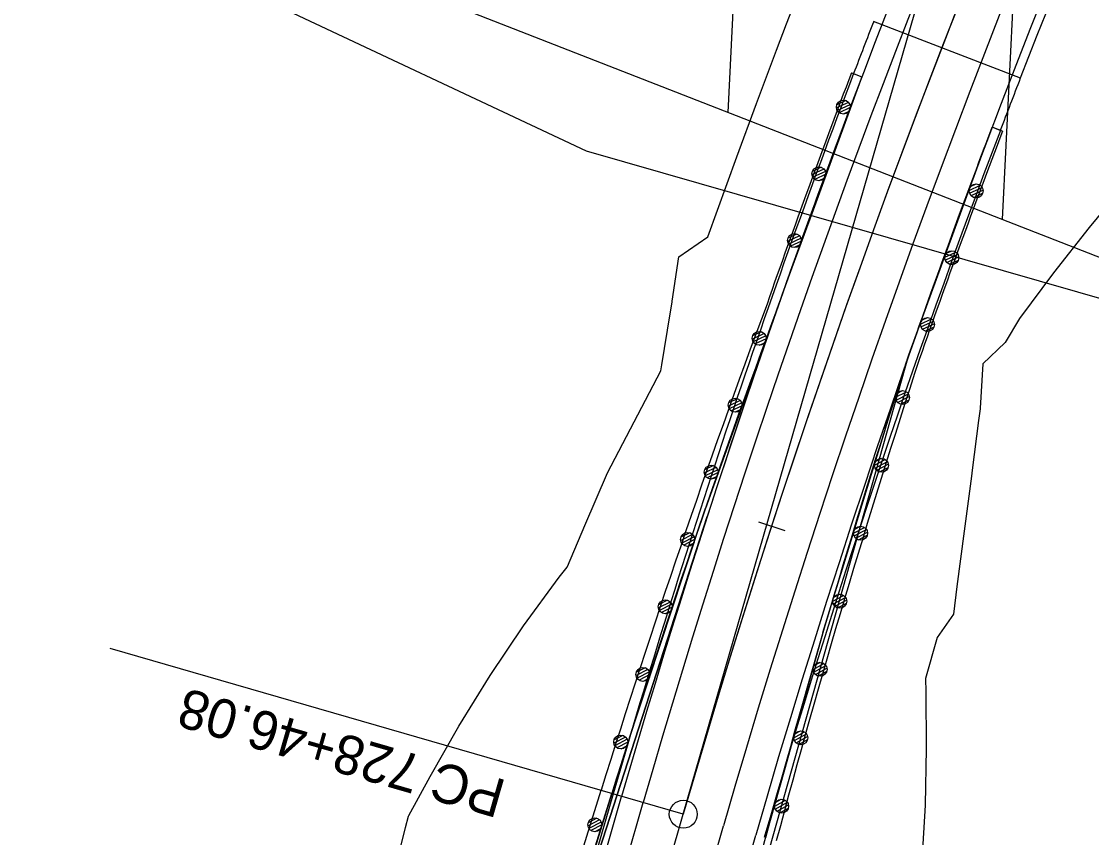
# Model space of a CAD drawing. Extents: x 1300404 to 1323571, y 234004 to 252077.
# Drawn here: x 1311452 to 1311643.6, y 241258 to 241404.2 of the extents above; entities that cross this region are included whole.
import ezdxf

# ---------------------------------------------------------------- set-up
doc = ezdxf.new("R2010")
doc.units = 0
for name, color, linetype in [('R_Bridge', 7, 'Continuous'), ('R_Const Limits', 7, 'Continuous'), ('R_Floodway', 7, 'Continuous'), ('R_Flooplain', 7, 'Continuous'), ('R_Guardrail', 7, 'Continuous'), ('R_Horz Alg Annot', 7, 'Continuous'), ('R_Horz Alg Annot Leader', 7, 'Continuous'), ('R_Horz Alg Minor Ticks', 7, 'Continuous'), ('R_Horz Alg Tangents', 7, 'Continuous'), ('R_Lane Edge', 7, 'Continuous'), ('R_Proposed', 7, 'Continuous'), ('R_Shoulder', 7, 'Continuous')]:
    doc.layers.add(name, color=color, linetype=linetype)

msp = doc.modelspace()

# ---------------------------------------------------------------- linework, layer by layer
at = {"layer": 'R_Bridge'}
for p, q in [((1311630.85, 241393.99), (1311604.58, 241404.17)), ((1311601, 241394.83), (1311602.48, 241394.27)), ((1311627.26, 241384.65), (1311625.79, 241385.22))]:
    msp.add_line(p, q, dxfattribs=at)
for radius, start, end in [(1621.94, 149.54252, 158.82195), (1650.1, 158.82191, 159.16913), (1621.94, 158.82195, 159.1752)]:
    msp.add_arc((1313143.24, 240808.04), radius, start, end, dxfattribs=at)
at = {"layer": 'R_Const Limits'}
for points in [[(1311518.36, 241250.14), (1311520.73, 241259.86), (1311521.3, 241261.88), (1311521.35, 241262), (1311525.14, 241269), (1311530.3, 241278.02), (1311535.88, 241287.07), (1311541.87, 241295.95), (1311548.28, 241304.67), (1311549.68, 241306.48), (1311549.76, 241306.59), (1311552.86, 241313.92), (1311554.87, 241318.63), (1311556.9, 241323.33), (1311561.71, 241332.46), (1311566.48, 241341.6), (1311566.65, 241342.7), (1311568.12, 241351.79), (1311568.47, 241353.93), (1311568.49, 241354.06), (1311569.72, 241362.02), (1311574.88, 241365.59), (1311576.59, 241370.38), (1311580.06, 241379.94), (1311583.58, 241389.47), (1311587.16, 241398.99), (1311588.97, 241403.74), (1311590.8, 241408.48)], [(1311649.74, 241375.23), (1311643.19, 241367.25), (1311636.81, 241359.17), (1311630.68, 241350.96), (1311628.12, 241346.66), (1311624.12, 241342.86), (1311623.65, 241334.94), (1311623.63, 241334.81), (1311623.36, 241332.72), (1311622.25, 241323.84), (1311622.11, 241322.77), (1311620.76, 241312.88), (1311619.48, 241303), (1311618.86, 241298.06), (1311615.95, 241293.85), (1311613.89, 241286.52), (1311613.85, 241286.4), (1311613.91, 241284.23), (1311614, 241273.97), (1311613.78, 241263.85), (1311613.2, 241253.87)]]:
    msp.add_lwpolyline(points, dxfattribs=at)
at = {"layer": 'R_Floodway'}
for p, q in [((1311578.53, 241387.86), (1311584.07, 241498.53)), ((1311627.63, 241368.7), (1311633.59, 241487.69))]:
    msp.add_line(p, q, dxfattribs=at)
msp.add_lwpolyline([(1312749.18, 241191.87), (1312719.26, 241174.03), (1312375.34, 241167.16), (1311696.89, 241341.68), (1311497.53, 241419.47), (1311333.82, 241508.77), (1311059.08, 241652.06), (1310740.78, 241795.13), (1310453.25, 241924.55), (1310367.2, 241994.21), (1310267.81, 242111.73), (1309996.24, 242391.57), (1309869.69, 242546.75), (1309624.53, 242919.62)], dxfattribs=at)
at = {"layer": 'R_Flooplain'}
msp.add_lwpolyline([(1308850.44, 242983.42), (1308921.9, 242863.68), (1309009.78, 242685.04), (1309044.07, 242596.21), (1309055.9, 242542.38), (1309352.07, 242367.77), (1309503.16, 242292.41), (1309669.46, 242230.8), (1309815.49, 242150.85), (1309936.66, 242057.64), (1310419.39, 241839.75), (1310733.16, 241727.16), (1311043.67, 241597.79), (1311103.17, 241577.86), (1311152.77, 241553.58), (1311178, 241525.7), (1311328.48, 241486.66), (1311553.07, 241380.98), (1311870.34, 241289.99), (1312137.52, 241213.62), (1312460.11, 241035.25), (1312721.15, 240884.18), (1312883.23, 240786.49)], dxfattribs=at)
at = {"layer": 'R_Guardrail'}
for p, q in [((1311600.4, 241388.74), (1311598.42, 241387.82)), ((1311600.4, 241388.74), (1311598.42, 241387.82)), ((1311596.03, 241376.79), (1311594.04, 241375.87)), ((1311596.03, 241376.79), (1311594.04, 241375.87)), ((1311621.68, 241373.9), (1311623.67, 241374.83)), ((1311621.68, 241373.9), (1311623.67, 241374.83)), ((1311591.65, 241364.84), (1311589.66, 241363.92)), ((1311591.65, 241364.84), (1311589.66, 241363.92)), ((1311617.32, 241361.94), (1311619.31, 241362.87)), ((1311617.32, 241361.94), (1311619.31, 241362.87)), ((1311612.97, 241349.98), (1311614.96, 241350.91)), ((1311612.97, 241349.98), (1311614.96, 241350.91)), ((1311585.33, 241347.35), (1311583.35, 241346.42)), ((1311585.33, 241347.35), (1311583.35, 241346.42)), ((1311563.52, 241176.82), (1311610.9, 241344.46)), ((1311563.52, 241176.82), (1311610.9, 241344.46)), ((1311608.49, 241336.87), (1311610.45, 241337.86)), ((1311608.49, 241336.87), (1311610.45, 241337.86)), ((1311581.03, 241335.37), (1311579.05, 241334.44)), ((1311581.03, 241335.37), (1311579.05, 241334.44)), ((1311604.74, 241324.71), (1311606.67, 241325.73)), ((1311604.74, 241324.71), (1311606.67, 241325.73)), ((1311576.74, 241323.39), (1311574.76, 241322.46)), ((1311576.74, 241323.39), (1311574.76, 241322.46)), ((1311574.79, 241315.55), (1311532.83, 241185.87)), ((1311532.83, 241185.87), (1311574.79, 241315.55)), ((1311574.79, 241315.55), (1311532.83, 241185.87)), ((1311532.83, 241185.87), (1311574.79, 241315.55)), ((1311600.99, 241312.55), (1311602.93, 241313.57)), ((1311600.99, 241312.55), (1311602.93, 241313.57)), ((1311572.51, 241311.39), (1311570.56, 241310.4)), ((1311572.51, 241311.39), (1311570.56, 241310.4)), ((1311597.25, 241300.38), (1311599.19, 241301.41)), ((1311597.25, 241300.38), (1311599.19, 241301.41)), ((1311568.52, 241299.3), (1311566.56, 241298.32)), ((1311568.52, 241299.3), (1311566.56, 241298.32)), ((1311593.73, 241288.15), (1311595.64, 241289.23)), ((1311593.73, 241288.15), (1311595.64, 241289.23)), ((1311564.52, 241287.22), (1311562.56, 241286.24)), ((1311564.52, 241287.22), (1311562.56, 241286.24)), ((1311590.29, 241275.9), (1311592.2, 241276.97)), ((1311590.29, 241275.9), (1311592.2, 241276.97)), ((1311560.53, 241275.13), (1311558.59, 241274.12)), ((1311560.53, 241275.13), (1311558.59, 241274.12)), ((1311557.92, 241265.86), (1311532.72, 241178.59)), ((1311557.92, 241265.86), (1311532.72, 241178.59)), ((1311532.83, 241185.87), (1311557.69, 241265.93)), ((1311532.83, 241185.87), (1311557.69, 241265.93)), ((1311586.86, 241263.65), (1311588.77, 241264.72)), ((1311586.86, 241263.65), (1311588.77, 241264.72)), ((1311555.9, 241260.31), (1311553.96, 241259.29)), ((1311555.9, 241260.31), (1311553.96, 241259.29))]:
    msp.add_line(p, q, dxfattribs=at)
for points in [[(1311602.48, 241394.27), (1311588.39, 241355.8), (1311587.37, 241352.89)], [(1311602.48, 241394.27), (1311588.39, 241355.8), (1311587.37, 241352.89)], [(1311602.48, 241394.27), (1311588.39, 241355.8), (1311587.37, 241352.89)], [(1311602.48, 241394.27), (1311588.39, 241355.8), (1311587.37, 241352.89)], [(1311602.48, 241394.27), (1311598.1, 241382.32)], [(1311602.48, 241394.27), (1311598.1, 241382.32)], [(1311600.05, 241389.67), (1311597.94, 241388.69)], [(1311600.05, 241389.67), (1311597.94, 241388.69)], [(1311599.59, 241390), (1311597.98, 241389.26)], [(1311599.59, 241390), (1311597.98, 241389.26)], [(1311600.32, 241389.25), (1311598.08, 241388.21)], [(1311600.32, 241389.25), (1311598.08, 241388.21)], [(1311600.15, 241388.04), (1311599.12, 241387.56)], [(1311600.15, 241388.04), (1311599.12, 241387.56)], [(1311610.9, 241344.46), (1311624.82, 241382.66), (1311625.79, 241385.22)], [(1311610.9, 241344.46), (1311624.82, 241382.66), (1311625.79, 241385.22)], [(1311610.9, 241344.46), (1311624.82, 241382.66), (1311625.79, 241385.22)], [(1311610.9, 241344.46), (1311624.82, 241382.66), (1311625.79, 241385.22)], [(1311598.1, 241382.32), (1311593.73, 241370.37)], [(1311598.1, 241382.32), (1311593.73, 241370.37)], [(1311619.61, 241368.37), (1311623.97, 241380.33)], [(1311619.61, 241368.37), (1311623.97, 241380.33)], [(1311595.67, 241377.72), (1311593.56, 241376.74)], [(1311595.67, 241377.72), (1311593.56, 241376.74)], [(1311595.21, 241378.05), (1311593.61, 241377.31)], [(1311595.21, 241378.05), (1311593.61, 241377.31)], [(1311595.95, 241377.3), (1311593.7, 241376.26)], [(1311595.95, 241377.3), (1311593.7, 241376.26)], [(1311595.77, 241376.09), (1311594.74, 241375.61)], [(1311595.77, 241376.09), (1311594.74, 241375.61)], [(1311621.76, 241373.39), (1311624, 241374.44)], [(1311621.76, 241373.39), (1311624, 241374.44)], [(1311621.94, 241374.6), (1311622.96, 241375.08)], [(1311621.94, 241374.6), (1311622.96, 241375.08)], [(1311622.03, 241372.97), (1311624.15, 241373.96)], [(1311622.03, 241372.97), (1311624.15, 241373.96)], [(1311622.5, 241372.64), (1311624.1, 241373.39)], [(1311622.5, 241372.64), (1311624.1, 241373.39)], [(1311593.73, 241370.37), (1311589.35, 241358.42)], [(1311593.73, 241370.37), (1311589.35, 241358.42)], [(1311615.26, 241356.41), (1311619.61, 241368.37)], [(1311615.26, 241356.41), (1311619.61, 241368.37)], [(1311590.83, 241366.1), (1311589.23, 241365.36)], [(1311590.83, 241366.1), (1311589.23, 241365.36)], [(1311591.3, 241365.77), (1311589.18, 241364.79)], [(1311591.3, 241365.77), (1311589.18, 241364.79)], [(1311591.57, 241365.35), (1311589.32, 241364.31)], [(1311591.57, 241365.35), (1311589.32, 241364.31)], [(1311591.39, 241364.14), (1311590.37, 241363.66)], [(1311591.39, 241364.14), (1311590.37, 241363.66)], [(1311617.4, 241361.43), (1311619.65, 241362.48)], [(1311617.4, 241361.43), (1311619.65, 241362.48)], [(1311617.58, 241362.65), (1311618.61, 241363.12)], [(1311617.58, 241362.65), (1311618.61, 241363.12)], [(1311617.68, 241361.01), (1311619.79, 241362)], [(1311617.68, 241361.01), (1311619.79, 241362)], [(1311618.14, 241360.69), (1311619.75, 241361.43)], [(1311618.14, 241360.69), (1311619.75, 241361.43)], [(1311610.9, 241344.46), (1311615.26, 241356.41)], [(1311610.9, 241344.46), (1311615.26, 241356.41)], [(1311587.37, 241352.89), (1311573.54, 241314.32), (1311560.67, 241275.41), (1311557.69, 241265.93)], [(1311587.37, 241352.89), (1311573.54, 241314.32), (1311560.67, 241275.41), (1311557.69, 241265.93)], [(1311587.37, 241352.89), (1311573.54, 241314.32), (1311560.67, 241275.41), (1311557.69, 241265.93)], [(1311587.37, 241352.89), (1311573.54, 241314.32), (1311560.67, 241275.41), (1311557.69, 241265.93)], [(1311587.37, 241352.89), (1311583.07, 241340.91)], [(1311587.37, 241352.89), (1311583.07, 241340.91)], [(1311613.23, 241350.69), (1311614.25, 241351.17)], [(1311613.23, 241350.69), (1311614.25, 241351.17)], [(1311613.05, 241349.48), (1311615.29, 241350.52)], [(1311613.05, 241349.48), (1311615.29, 241350.52)], [(1311613.32, 241349.06), (1311615.44, 241350.04)], [(1311613.32, 241349.06), (1311615.44, 241350.04)], [(1311613.79, 241348.73), (1311615.39, 241349.47)], [(1311613.79, 241348.73), (1311615.39, 241349.47)], [(1311584.97, 241348.28), (1311582.86, 241347.28)], [(1311584.97, 241348.28), (1311582.86, 241347.28)], [(1311584.5, 241348.6), (1311582.9, 241347.85)], [(1311584.5, 241348.6), (1311582.9, 241347.85)], [(1311585.25, 241347.86), (1311583.01, 241346.8)], [(1311585.25, 241347.86), (1311583.01, 241346.8)], [(1311585.08, 241346.64), (1311584.05, 241346.16)], [(1311585.08, 241346.64), (1311584.05, 241346.16)], [(1311585.21, 241257.98), (1311596.19, 241297.11), (1311608.14, 241335.95), (1311610.9, 241344.46)], [(1311585.21, 241257.98), (1311596.19, 241297.11), (1311608.14, 241335.95), (1311610.9, 241344.46)], [(1311585.21, 241257.98), (1311596.19, 241297.11), (1311608.14, 241335.95), (1311610.9, 241344.46)], [(1311585.21, 241257.98), (1311596.19, 241297.11), (1311608.14, 241335.95), (1311610.9, 241344.46)], [(1311606.62, 241331.27), (1311610.55, 241343.38)], [(1311606.62, 241331.27), (1311610.55, 241343.38)], [(1311583.07, 241340.91), (1311578.78, 241328.93)], [(1311583.07, 241340.91), (1311578.78, 241328.93)], [(1311608.59, 241336.36), (1311610.8, 241337.49)], [(1311608.59, 241336.36), (1311610.8, 241337.49)], [(1311608.72, 241337.58), (1311609.73, 241338.09)], [(1311608.72, 241337.58), (1311609.73, 241338.09)], [(1311580.67, 241336.3), (1311578.56, 241335.3)], [(1311580.67, 241336.3), (1311578.56, 241335.3)], [(1311580.21, 241336.62), (1311578.61, 241335.87)], [(1311580.21, 241336.62), (1311578.61, 241335.87)], [(1311580.95, 241335.88), (1311578.71, 241334.82)], [(1311580.95, 241335.88), (1311578.71, 241334.82)], [(1311608.88, 241335.95), (1311610.96, 241337.01)], [(1311608.88, 241335.95), (1311610.96, 241337.01)], [(1311609.36, 241335.64), (1311610.93, 241336.44)], [(1311609.36, 241335.64), (1311610.93, 241336.44)], [(1311580.78, 241334.67), (1311579.76, 241334.18)], [(1311580.78, 241334.67), (1311579.76, 241334.18)], [(1311602.95, 241319.08), (1311606.7, 241331.25)], [(1311602.95, 241319.08), (1311606.7, 241331.25)], [(1311578.78, 241328.93), (1311574.48, 241316.95)], [(1311578.78, 241328.93), (1311574.48, 241316.95)], [(1311604.96, 241325.43), (1311605.96, 241325.96)], [(1311604.96, 241325.43), (1311605.96, 241325.96)], [(1311576.38, 241324.32), (1311574.27, 241323.32)], [(1311576.38, 241324.32), (1311574.27, 241323.32)], [(1311575.91, 241324.64), (1311574.31, 241323.89)], [(1311575.91, 241324.64), (1311574.31, 241323.89)], [(1311576.65, 241323.9), (1311574.42, 241322.84)], [(1311576.65, 241323.9), (1311574.42, 241322.84)], [(1311604.84, 241324.21), (1311607.03, 241325.36)], [(1311604.84, 241324.21), (1311607.03, 241325.36)], [(1311605.14, 241323.8), (1311607.2, 241324.89)], [(1311605.14, 241323.8), (1311607.2, 241324.89)], [(1311605.62, 241323.5), (1311607.18, 241324.32)], [(1311605.62, 241323.5), (1311607.18, 241324.32)], [(1311576.49, 241322.69), (1311575.46, 241322.2)], [(1311576.49, 241322.69), (1311575.46, 241322.2)], [(1311599.21, 241306.92), (1311602.95, 241319.08)], [(1311599.21, 241306.92), (1311602.95, 241319.08)], [(1311574.42, 241316.97), (1311570.42, 241304.89)], [(1311574.42, 241316.97), (1311570.42, 241304.89)], [(1311571.66, 241312.62), (1311570.08, 241311.82)], [(1311571.66, 241312.62), (1311570.08, 241311.82)], [(1311601.1, 241312.04), (1311603.29, 241313.2)], [(1311601.1, 241312.04), (1311603.29, 241313.2)], [(1311601.21, 241313.26), (1311602.21, 241313.79)], [(1311601.21, 241313.26), (1311602.21, 241313.79)], [(1311601.39, 241311.64), (1311603.45, 241312.73)], [(1311601.39, 241311.64), (1311603.45, 241312.73)], [(1311572.13, 241312.3), (1311570.05, 241311.25)], [(1311572.13, 241312.3), (1311570.05, 241311.25)], [(1311572.42, 241311.89), (1311570.21, 241310.78)], [(1311572.42, 241311.89), (1311570.21, 241310.78)], [(1311572.28, 241310.67), (1311571.27, 241310.17)], [(1311572.28, 241310.67), (1311571.27, 241310.17)], [(1311601.87, 241311.33), (1311603.44, 241312.16)], [(1311601.87, 241311.33), (1311603.44, 241312.16)], [(1311595.47, 241294.76), (1311599.21, 241306.92)], [(1311595.47, 241294.76), (1311599.21, 241306.92)], [(1311570.42, 241304.89), (1311566.42, 241292.81)], [(1311570.42, 241304.89), (1311566.42, 241292.81)], [(1311597.36, 241299.88), (1311599.54, 241301.04)], [(1311597.36, 241299.88), (1311599.54, 241301.04)], [(1311597.47, 241301.1), (1311598.47, 241301.63)], [(1311597.47, 241301.1), (1311598.47, 241301.63)], [(1311568.14, 241300.22), (1311566.05, 241299.17)], [(1311568.14, 241300.22), (1311566.05, 241299.17)], [(1311567.66, 241300.53), (1311566.08, 241299.74)], [(1311567.66, 241300.53), (1311566.08, 241299.74)], [(1311568.42, 241299.81), (1311566.21, 241298.7)], [(1311568.42, 241299.81), (1311566.21, 241298.7)], [(1311597.65, 241299.47), (1311599.71, 241300.57)], [(1311597.65, 241299.47), (1311599.71, 241300.57)], [(1311598.13, 241299.17), (1311599.69, 241300)], [(1311598.13, 241299.17), (1311599.69, 241300)], [(1311568.28, 241298.59), (1311567.27, 241298.08)], [(1311568.28, 241298.59), (1311567.27, 241298.08)], [(1311592.09, 241282.49), (1311595.53, 241294.74)], [(1311592.09, 241282.49), (1311595.53, 241294.74)], [(1311566.42, 241292.81), (1311562.43, 241280.72)], [(1311566.42, 241292.81), (1311562.43, 241280.72)], [(1311593.93, 241288.88), (1311594.92, 241289.43)], [(1311593.93, 241288.88), (1311594.92, 241289.43)], [(1311564.14, 241288.14), (1311562.06, 241287.09)], [(1311564.14, 241288.14), (1311562.06, 241287.09)], [(1311563.67, 241288.45), (1311562.09, 241287.66)], [(1311563.67, 241288.45), (1311562.09, 241287.66)], [(1311564.43, 241287.73), (1311562.21, 241286.61)], [(1311564.43, 241287.73), (1311562.21, 241286.61)], [(1311593.85, 241287.65), (1311596.01, 241288.87)], [(1311593.85, 241287.65), (1311596.01, 241288.87)], [(1311594.15, 241287.26), (1311596.19, 241288.4)], [(1311594.15, 241287.26), (1311596.19, 241288.4)], [(1311594.64, 241286.96), (1311596.18, 241287.83)], [(1311594.64, 241286.96), (1311596.18, 241287.83)], [(1311564.29, 241286.51), (1311563.28, 241286)], [(1311564.29, 241286.51), (1311563.28, 241286)], [(1311588.65, 241270.23), (1311592.09, 241282.49)], [(1311588.65, 241270.23), (1311592.09, 241282.49)], [(1311562.34, 241280.75), (1311558.53, 241268.61)], [(1311562.34, 241280.75), (1311558.53, 241268.61)], [(1311560.13, 241276.05), (1311558.07, 241274.96)], [(1311560.13, 241276.05), (1311558.07, 241274.96)], [(1311559.65, 241276.35), (1311558.09, 241275.53)], [(1311559.65, 241276.35), (1311558.09, 241275.53)], [(1311590.41, 241275.4), (1311592.57, 241276.61)], [(1311590.41, 241275.4), (1311592.57, 241276.61)], [(1311590.49, 241276.62), (1311591.48, 241277.18)], [(1311590.49, 241276.62), (1311591.48, 241277.18)], [(1311590.72, 241275), (1311592.75, 241276.15)], [(1311590.72, 241275), (1311592.75, 241276.15)], [(1311560.43, 241275.64), (1311558.23, 241274.49)], [(1311560.43, 241275.64), (1311558.23, 241274.49)], [(1311560.31, 241274.42), (1311559.3, 241273.9)], [(1311560.31, 241274.42), (1311559.3, 241273.9)], [(1311591.2, 241274.71), (1311592.75, 241275.58)], [(1311591.2, 241274.71), (1311592.75, 241275.58)], [(1311585.21, 241257.98), (1311588.65, 241270.23)], [(1311585.21, 241257.98), (1311588.65, 241270.23)], [(1311557.69, 241265.93), (1311532.83, 241185.87)], [(1311557.69, 241265.93), (1311532.83, 241185.87)], [(1311557.69, 241265.93), (1311532.83, 241185.87)], [(1311557.69, 241265.93), (1311532.83, 241185.87)], [(1311557.69, 241265.93), (1311553.92, 241253.77)], [(1311557.69, 241265.93), (1311553.92, 241253.77)], [(1311587.06, 241264.37), (1311588.04, 241264.92)], [(1311587.06, 241264.37), (1311588.04, 241264.92)], [(1311583.24, 241250.59), (1311586.52, 241262.88)], [(1311583.24, 241250.59), (1311586.52, 241262.88)], [(1311586.97, 241263.15), (1311589.13, 241264.36)], [(1311586.97, 241263.15), (1311589.13, 241264.36)], [(1311587.28, 241262.75), (1311589.31, 241263.89)], [(1311587.28, 241262.75), (1311589.31, 241263.89)], [(1311587.77, 241262.46), (1311589.31, 241263.32)], [(1311587.77, 241262.46), (1311589.31, 241263.32)], [(1311555.5, 241261.22), (1311553.43, 241260.13)], [(1311555.5, 241261.22), (1311553.43, 241260.13)], [(1311555.02, 241261.52), (1311553.45, 241260.7)], [(1311555.02, 241261.52), (1311553.45, 241260.7)], [(1311555.79, 241260.81), (1311553.6, 241259.66)], [(1311555.79, 241260.81), (1311553.6, 241259.66)], [(1311555.67, 241259.59), (1311554.67, 241259.06)], [(1311555.67, 241259.59), (1311554.67, 241259.06)]]:
    msp.add_lwpolyline(points, dxfattribs=at)
for centre in [(1311599.16, 241388.83), (1311599.16, 241388.83), (1311594.78, 241376.88), (1311594.78, 241376.88), (1311622.93, 241373.82), (1311622.93, 241373.82), (1311590.4, 241364.93), (1311590.4, 241364.93), (1311618.57, 241361.86), (1311618.57, 241361.86), (1311614.22, 241349.9), (1311614.22, 241349.9), (1311584.08, 241347.43), (1311584.08, 241347.43), (1311609.74, 241336.83), (1311609.74, 241336.83), (1311579.79, 241335.45), (1311579.79, 241335.45), (1311605.98, 241324.69), (1311605.98, 241324.69), (1311575.49, 241323.47), (1311575.49, 241323.47), (1311571.27, 241311.43), (1311571.27, 241311.43), (1311602.24, 241312.53), (1311602.24, 241312.53), (1311598.5, 241300.36), (1311598.5, 241300.36), (1311567.27, 241299.35), (1311567.27, 241299.35), (1311594.98, 241288.17), (1311594.98, 241288.17), (1311563.27, 241287.26), (1311563.27, 241287.26), (1311559.28, 241275.16), (1311559.28, 241275.16), (1311591.54, 241275.91), (1311591.54, 241275.91), (1311588.1, 241263.66), (1311588.1, 241263.66), (1311554.65, 241260.33), (1311554.65, 241260.33)]:
    msp.add_circle(centre, 1.25, dxfattribs=at)
for centre, radius, start, end in [((1313143.24, 240808.04), 1650.1, 159.16916, 163.89183), ((1313143.24, 240808.04), 1650.1, 159.16916, 163.89183), ((1313143.24, 240808.04), 1648.52, 159.16916, 162.06984), ((1313143.24, 240808.04), 1648.52, 159.16916, 162.06984), ((1313143.24, 240808.04), 1648.52, 159.16916, 162.06984), ((1313143.24, 240808.04), 1648.52, 159.16916, 162.06984), ((1313143.24, 240808.04), 1648.52, 159.16916, 160.7003), ((1313143.24, 240808.04), 1648.52, 159.16916, 160.7003), ((1313143.24, 240808.04), 1623.52, 159.17523, 160.7066), ((1313143.24, 240808.04), 1623.52, 159.17523, 160.7066), ((1313143.24, 240808.04), 1623.52, 159.17523, 160.7066), ((1313143.24, 240808.04), 1623.52, 159.17523, 160.7066), ((1313143.25, 240808.04), 1621.94, 159.17523, 163.89183), ((1313143.25, 240808.04), 1621.94, 159.17523, 163.89183), ((1313132.75, 240777.02), 1649.19, 159.56286, 162.75549), ((1313132.75, 240777.02), 1649.19, 159.56286, 162.75549), ((1313152.48, 240839.44), 1622.19, 161.86154, 165.04825), ((1313152.48, 240839.44), 1622.19, 161.86154, 165.04825)]:
    msp.add_arc(centre, radius, start, end, dxfattribs=at)
at = {"layer": 'R_Horz Alg Annot Leader'}
msp.add_lwpolyline([(1311570.49, 241262.23), (1311467.83, 241291.88)], dxfattribs=at)
msp.add_lwpolyline([(1311570.49, 241262.23), (1311467.83, 241291.88)], dxfattribs=at)
at = {"layer": 'R_Horz Alg Minor Ticks'}
msp.add_lwpolyline([(1311583.93, 241314.55), (1311588.68, 241313)], dxfattribs=at)
msp.add_lwpolyline([(1311583.93, 241314.55), (1311588.68, 241313)], dxfattribs=at)
at = {"layer": 'R_Horz Alg Tangents'}
msp.add_line((1311570.49, 241262.23), (1311703.85, 241724), dxfattribs=at)
msp.add_line((1311570.49, 241262.23), (1311703.85, 241724), dxfattribs=at)
at = {"layer": 'R_Lane Edge'}
for p, q in [((1311460.8, 240909.43), (1311563.29, 241264.31)), ((1311475.21, 240905.27), (1311577.7, 241260.15))]:
    msp.add_line(p, q, dxfattribs=at)
for radius, start in [(1629.52, 131.16667), (1644.52, 136.45181)]:
    msp.add_arc((1313143.24, 240808.04), radius, start, 163.89183, dxfattribs=at)
at = {"layer": 'R_Proposed'}
msp.add_line((1311468.01, 240907.35), (1311570.49, 241262.23), dxfattribs=at)
msp.add_line((1311468.01, 240907.35), (1311570.49, 241262.23), dxfattribs=at)
msp.add_circle((1311570.49, 241262.23), 2.5, dxfattribs=at)
msp.add_circle((1311570.49, 241262.23), 2.5, dxfattribs=at)
for end in [163.89183, 163.89183, 163.04191, 163.04191]:
    msp.add_arc((1313143.24, 240808.04), 1637.02, 131.16667, end, dxfattribs=at)
at = {"layer": 'R_Shoulder'}
for p, q in [((1311600.61, 241394.98), (1311602.48, 241394.27)), ((1311627.65, 241384.5), (1311625.79, 241385.22)), ((1311527.94, 241176.87), (1311555.78, 241266.52)), ((1311456.96, 240910.54), (1311559.45, 241265.42)), ((1311480.98, 240903.6), (1311583.46, 241258.48))]:
    msp.add_line(p, q, dxfattribs=at)
for centre, radius, start, end in [((1313143.24, 240808.04), 1623.52, 131.16667, 163.89183), ((1313143.24, 240808.04), 1648.52, 140.49476, 163.89183), ((1313143.24, 240808.04), 1650.52, 159.16916, 160.69961), ((1313143.24, 240808.04), 1621.52, 159.17523, 160.70588), ((1313132.75, 240777.02), 1651.19, 159.56355, 162.75549), ((1313152.48, 240839.44), 1620.19, 161.86226, 165.04825)]:
    msp.add_arc(centre, radius, start, end, dxfattribs=at)

# ---------------------------------------------------------------- texts
at = {"layer": 'R_Horz Alg Annot'}
msp.add_text('PC 728+46.08', height=7, rotation=163.8918, dxfattribs=at).set_placement((1311539.09, 241268.21))
msp.add_text('PC 728+46.08', height=7, rotation=163.8918, dxfattribs=at).set_placement((1311539.09, 241268.21))

doc.saveas('drawing.dxf')
